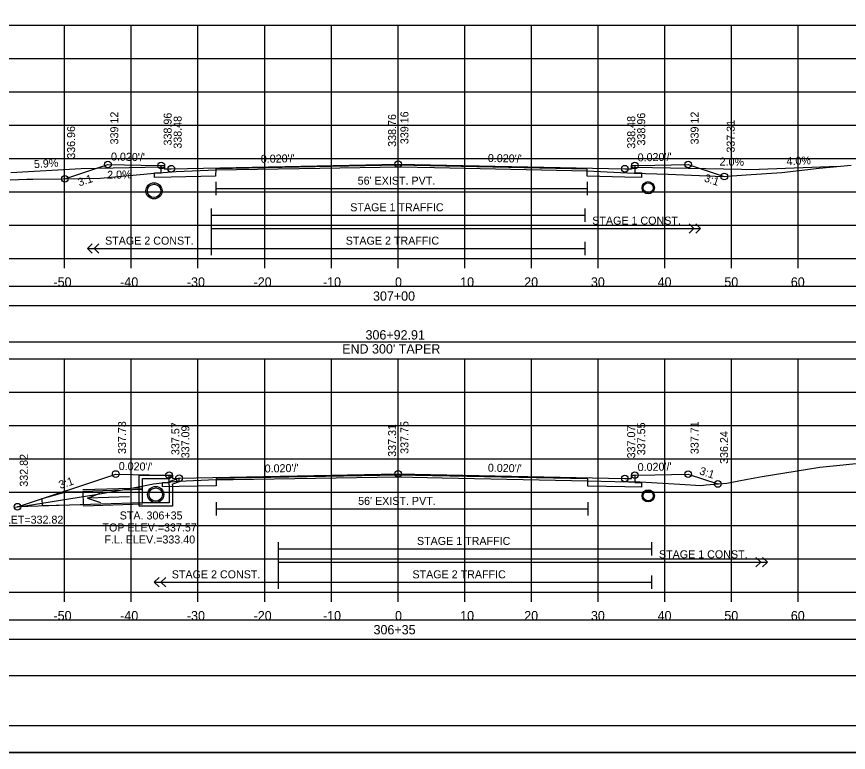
# Model space of a CAD drawing. Extents: x 1368122 to 1710785, y 373130 to 557566.
# Drawn here: x 1369298.4 to 1369423.1, y 373770.3 to 373880.6 of the extents above; entities that cross this region are included whole.
import ezdxf

# ---------------------------------------------------------------- set-up
doc = ezdxf.new("R2010")
doc.units = 0
for name, color, linetype in [('R_Alt Surface', 7, 'Continuous'), ('R_Axis', 7, 'Continuous'), ('R_Axis Annot', 7, 'Continuous'), ('R_Border', 7, 'Continuous'), ('R_Drive', 7, 'Continuous'), ('R_Exist Surface', 7, 'Continuous'), ('R_Fin Surface', 7, 'Continuous'), ('R_Grid', 7, 'Continuous'), ('R_No Plot', 7, 'Continuous'), ('R_Striping', 7, 'Continuous'), ('R_Water', 7, 'Continuous'), ('R_Water Annot', 7, 'Continuous'), ('R_Xsect Elev', 7, 'Continuous'), ('R_Xsect Slope', 7, 'Continuous')]:
    doc.layers.add(name, color=color, linetype=linetype)

msp = doc.modelspace()

# ---------------------------------------------------------------- linework, layer by layer
for points in [[(1369206.41, 373837.32), (1369504.71, 373837.32), (1369504.71, 373840.13), (1369206.41, 373840.13)], [(1369206.41, 373831.85), (1369504.71, 373831.85), (1369504.71, 373837.26), (1369206.41, 373837.26)], [(1369206.41, 373787.32), (1369504.71, 373787.32), (1369504.71, 373790.13), (1369206.41, 373790.13)], [(1369206.41, 373781.85), (1369504.71, 373781.85), (1369504.71, 373787.26), (1369206.41, 373787.26)]]:
    msp.add_lwpolyline(points, close=True)
at = {"layer": 'R_Alt Surface'}
for points in [[(1369391.06, 373858.28), (1369391.06, 373857.19), (1369392.06, 373857.17), (1369392.06, 373856.5), (1369389.56, 373856.55), (1369383.93, 373856.67), (1369383.93, 373857.75), (1369355.56, 373858.31), (1369328.22, 373857.77), (1369328.21, 373856.69), (1369321.56, 373856.55), (1369319.06, 373856.5), (1369319.06, 373857.17), (1369320.06, 373857.19), (1369320.06, 373858.28)], [(1369328.22, 373855.81), (1369328.22, 373853.81)], [(1369383.93, 373855.81), (1369383.93, 373853.81)], [(1369328.22, 373854.81), (1369383.93, 373854.81)], [(1369391.06, 373811.87), (1369391.06, 373810.78), (1369392.06, 373810.76), (1369392.06, 373810.09), (1369389.56, 373810.14), (1369384.03, 373810.25), (1369384.02, 373811.33), (1369355.56, 373811.9), (1369328.27, 373811.36), (1369328.27, 373810.28), (1369322.72, 373810.16), (1369320.22, 373810.11), (1369320.22, 373810.78), (1369321.22, 373810.8), (1369321.22, 373811.89)], [(1369328.27, 373807.82), (1369328.27, 373805.82)], [(1369384.02, 373807.82), (1369384.02, 373805.82)], [(1369328.27, 373806.82), (1369384.02, 373806.82)]]:
    msp.add_lwpolyline(points, dxfattribs=at)
at = {"layer": 'R_Axis'}
for p, q in [((1369205.56, 373844.32), (1369505.56, 373844.32)), ((1369305.56, 373842.92), (1369305.56, 373844.32)), ((1369315.56, 373842.92), (1369315.56, 373844.32)), ((1369325.56, 373842.92), (1369325.56, 373844.32)), ((1369335.56, 373842.92), (1369335.56, 373844.32)), ((1369345.56, 373842.92), (1369345.56, 373844.32)), ((1369355.56, 373842.92), (1369355.56, 373844.32)), ((1369365.56, 373842.92), (1369365.56, 373844.32)), ((1369375.56, 373842.92), (1369375.56, 373844.32)), ((1369385.56, 373842.92), (1369385.56, 373844.32)), ((1369395.56, 373842.92), (1369395.56, 373844.32)), ((1369405.56, 373842.92), (1369405.56, 373844.32)), ((1369415.56, 373842.92), (1369415.56, 373844.32)), ((1369205.56, 373794.32), (1369505.56, 373794.32)), ((1369305.56, 373792.92), (1369305.56, 373794.32)), ((1369315.56, 373792.92), (1369315.56, 373794.32)), ((1369325.56, 373792.92), (1369325.56, 373794.32)), ((1369335.56, 373792.92), (1369335.56, 373794.32)), ((1369345.56, 373792.92), (1369345.56, 373794.32)), ((1369355.56, 373792.92), (1369355.56, 373794.32)), ((1369365.56, 373792.92), (1369365.56, 373794.32)), ((1369375.56, 373792.92), (1369375.56, 373794.32)), ((1369385.56, 373792.92), (1369385.56, 373794.32)), ((1369395.56, 373792.92), (1369395.56, 373794.32)), ((1369405.56, 373792.92), (1369405.56, 373794.32)), ((1369415.56, 373792.92), (1369415.56, 373794.32))]:
    msp.add_line(p, q, dxfattribs=at)
at = {"layer": 'R_Border'}
msp.add_line((1369513.74, 373774.32), (1369197.56, 373774.32), dxfattribs=at)
at = {"layer": 'R_Drive'}
for p, q in [((1369308.06, 373857.79), (1369297.52, 373857.17)), ((1369320.06, 373858.03), (1369308.06, 373857.79)), ((1369320.56, 373857.78), (1369320.06, 373858.03)), ((1369390.56, 373857.78), (1369391.06, 373858.03)), ((1369391.06, 373858.03), (1369409.71, 373857.66)), ((1369421.56, 373858.13), (1369409.71, 373857.66))]:
    msp.add_line(p, q, dxfattribs=at)
at = {"layer": 'R_Exist Surface'}
for points in [[(1369297.42, 373856.14), (1369299.9, 373856.22), (1369300.79, 373856.23), (1369305.23, 373856.28), (1369310.95, 373856.38), (1369319.02, 373857.11), (1369322.27, 373857.39), (1369327.1, 373857.6), (1369328.22, 373857.65), (1369343.82, 373857.89), (1369355.88, 373858.09), (1369361.02, 373857.97), (1369383.93, 373857.46), (1369387.89, 373857.3), (1369390.94, 373857.15), (1369396.04, 373856.98), (1369404.23, 373856.62), (1369407.76, 373856.86), (1369413.07, 373857.22), (1369418.67, 373857.86), (1369423.51, 373858.32)], [(1369298.08, 373807.1), (1369299.65, 373807.28), (1369310.24, 373809), (1369313.61, 373809.56), (1369315.09, 373809.85), (1369318.91, 373810.58), (1369321.51, 373810.86), (1369322.06, 373810.94), (1369322.63, 373810.96), (1369328.27, 373811.21), (1369330.84, 373811.25), (1369355.53, 373811.63), (1369362.16, 373811.49), (1369384.02, 373811.04), (1369388.03, 373810.94), (1369390.08, 373810.9), (1369391.86, 373810.87), (1369392.72, 373810.82), (1369397.8, 373810.54), (1369400.94, 373810.34), (1369401.73, 373810.42), (1369404.84, 373810.67), (1369407.92, 373811.3), (1369410.12, 373811.7), (1369416.94, 373812.8), (1369418.79, 373813.1), (1369426.22, 373813.84)]]:
    msp.add_lwpolyline(points, dxfattribs=at)
at = {"layer": 'R_Fin Surface'}
for points in [[(1369305.59, 373856.29), (1369312.06, 373858.44), (1369317.06, 373858.34), (1369320.06, 373858.28), (1369320.56, 373858.28), (1369320.56, 373857.78), (1369321.56, 373857.8), (1369355.56, 373858.48), (1369389.56, 373857.8), (1369390.56, 373857.78), (1369390.56, 373858.28), (1369391.06, 373858.28), (1369394.06, 373858.34), (1369399.06, 373858.44), (1369404.47, 373856.64)], [(1369298.5, 373807.15), (1369313.22, 373812.05), (1369318.22, 373811.95), (1369321.22, 373811.89), (1369321.72, 373811.89), (1369321.72, 373811.39), (1369322.72, 373811.41), (1369355.56, 373812.07), (1369389.56, 373811.39), (1369390.56, 373811.37), (1369390.56, 373811.87), (1369391.06, 373811.87), (1369394.06, 373811.93), (1369399.06, 373812.03), (1369403.48, 373810.56)]]:
    msp.add_lwpolyline(points, dxfattribs=at)
at = {"layer": 'R_Grid'}
for p, q in [((1369205.56, 373879.32), (1369505.56, 373879.32)), ((1369305.56, 373844.32), (1369305.56, 373879.32)), ((1369315.56, 373844.32), (1369315.56, 373879.32)), ((1369325.56, 373844.32), (1369325.56, 373879.32)), ((1369335.56, 373844.32), (1369335.56, 373879.32)), ((1369345.56, 373844.32), (1369345.56, 373879.32)), ((1369355.56, 373844.32), (1369355.56, 373879.32)), ((1369365.56, 373844.32), (1369365.56, 373879.32)), ((1369375.56, 373844.32), (1369375.56, 373879.32)), ((1369385.56, 373844.32), (1369385.56, 373879.32)), ((1369395.56, 373844.32), (1369395.56, 373879.32)), ((1369405.56, 373844.32), (1369405.56, 373879.32)), ((1369415.56, 373844.32), (1369415.56, 373879.32)), ((1369205.56, 373874.32), (1369505.56, 373874.32)), ((1369205.56, 373869.32), (1369505.56, 373869.32)), ((1369205.56, 373864.32), (1369505.56, 373864.32)), ((1369205.56, 373859.32), (1369505.56, 373859.32)), ((1369205.56, 373854.32), (1369505.56, 373854.32)), ((1369205.56, 373849.32), (1369505.56, 373849.32)), ((1369205.56, 373844.32), (1369505.56, 373844.32)), ((1369205.56, 373829.32), (1369505.56, 373829.32)), ((1369305.56, 373794.32), (1369305.56, 373829.32)), ((1369315.56, 373794.32), (1369315.56, 373829.32)), ((1369325.56, 373794.32), (1369325.56, 373829.32)), ((1369335.56, 373794.32), (1369335.56, 373829.32)), ((1369345.56, 373794.32), (1369345.56, 373829.32)), ((1369355.56, 373794.32), (1369355.56, 373829.32)), ((1369365.56, 373794.32), (1369365.56, 373829.32)), ((1369375.56, 373794.32), (1369375.56, 373829.32)), ((1369385.56, 373794.32), (1369385.56, 373829.32)), ((1369395.56, 373794.32), (1369395.56, 373829.32)), ((1369405.56, 373794.32), (1369405.56, 373829.32)), ((1369415.56, 373794.32), (1369415.56, 373829.32)), ((1369205.56, 373824.32), (1369505.56, 373824.32)), ((1369205.56, 373819.32), (1369505.56, 373819.32)), ((1369205.56, 373814.32), (1369505.56, 373814.32)), ((1369205.56, 373809.32), (1369505.56, 373809.32)), ((1369205.56, 373804.32), (1369505.56, 373804.32)), ((1369205.56, 373799.32), (1369505.56, 373799.32)), ((1369205.56, 373794.32), (1369505.56, 373794.32))]:
    msp.add_line(p, q, dxfattribs=at)
at = {"layer": 'R_No Plot'}
for p, q in [((1369317.22, 373809.93), (1369308.29, 373809.66)), ((1369317.22, 373807.52), (1369308.37, 373807.24)), ((1369185.16, 373770.34), (1369518.49, 373770.34))]:
    msp.add_line(p, q, dxfattribs=at)
for points in [[(1369185.15, 373983.68), (1369518.49, 373983.68), (1369518.49, 373770.34), (1369185.15, 373770.34)], [(1369431.48, 373979.78), (1369451.1, 373979.78), (1369451.1, 373969.9), (1369467.21, 373969.9), (1369490.41, 373969.9), (1369490.53, 373941.75), (1369513.74, 373941.75), (1369513.74, 373774.32), (1369197.56, 373774.32), (1369197.56, 373979.78)]]:
    msp.add_lwpolyline(points, close=True, dxfattribs=at)
for centre, radius in [((1369312.06, 373858.44), 0.5), ((1369355.56, 373858.48), 0.5), ((1369399.06, 373858.44), 0.5), ((1369320.06, 373858.28), 0.5), ((1369321.56, 373857.8), 0.5), ((1369389.56, 373857.8), 0.5), ((1369391.06, 373858.28), 0.5), ((1369305.59, 373856.29), 0.5), ((1369404.47, 373856.64), 0.5), ((1369318.97, 373854.48), 1.21), ((1369393.06, 373854.95), 0.917), ((1369313.22, 373812.05), 0.5), ((1369321.22, 373811.89), 0.5), ((1369322.72, 373811.41), 0.5), ((1369355.56, 373812.07), 0.5), ((1369389.56, 373811.39), 0.5), ((1369391.06, 373811.87), 0.5), ((1369399.06, 373812.03), 0.5), ((1369319.22, 373808.97), 1.21), ((1369403.48, 373810.56), 0.5), ((1369393.06, 373808.78), 0.917), ((1369298.5, 373807.15), 0.5)]:
    msp.add_circle(centre, radius, dxfattribs=at)
at = {"layer": 'R_Striping'}
for p, q in [((1369399.92, 373848.82), (1369399.21, 373849.53)), ((1369399.21, 373848.12), (1369399.92, 373848.82)), ((1369400.92, 373848.82), (1369400.21, 373849.53)), ((1369400.21, 373848.12), (1369400.92, 373848.82)), ((1369309.01, 373845.82), (1369309.72, 373846.53)), ((1369310.01, 373845.82), (1369310.72, 373846.53)), ((1369309.01, 373845.82), (1369327.56, 373845.82)), ((1369309.72, 373845.12), (1369309.01, 373845.82)), ((1369310.72, 373845.12), (1369310.01, 373845.82)), ((1369409.92, 373798.82), (1369409.21, 373799.53)), ((1369410.92, 373798.82), (1369410.21, 373799.53)), ((1369409.21, 373798.12), (1369409.92, 373798.82)), ((1369410.21, 373798.12), (1369410.92, 373798.82)), ((1369319.01, 373795.82), (1369319.72, 373796.53)), ((1369320.01, 373795.82), (1369320.72, 373796.53)), ((1369319.01, 373795.82), (1369337.56, 373795.82)), ((1369319.72, 373795.12), (1369319.01, 373795.82)), ((1369320.72, 373795.12), (1369320.01, 373795.82))]:
    msp.add_line(p, q, dxfattribs=at)
for points in [[(1369327.56, 373851.82), (1369327.56, 373844.82)], [(1369383.56, 373851.82), (1369383.56, 373849.82)], [(1369327.56, 373850.82), (1369383.56, 373850.82)], [(1369327.56, 373848.82), (1369400.92, 373848.82)], [(1369383.56, 373846.82), (1369383.56, 373844.82)], [(1369327.56, 373845.82), (1369383.56, 373845.82)], [(1369337.56, 373801.82), (1369337.56, 373794.82)], [(1369393.56, 373801.82), (1369393.56, 373799.82)], [(1369337.56, 373800.82), (1369393.56, 373800.82)], [(1369337.56, 373798.82), (1369410.92, 373798.82)], [(1369393.56, 373796.82), (1369393.56, 373794.82)], [(1369337.56, 373795.82), (1369393.56, 373795.82)]]:
    msp.add_lwpolyline(points, dxfattribs=at)
at = {"layer": 'R_Water'}
for p, q in [((1369316.72, 373811.89), (1369321.47, 373811.89)), ((1369316.72, 373810.39), (1369316.72, 373811.89)), ((1369321.55, 373811.73), (1369321.22, 373811.39)), ((1369322.72, 373811.41), (1369321.22, 373810.89)), ((1369321.55, 373811.73), (1369321.47, 373811.89)), ((1369317.22, 373810.39), (1369317.22, 373811.39)), ((1369317.22, 373811.39), (1369321.22, 373811.39)), ((1369321.22, 373810.39), (1369321.22, 373810.89)), ((1369322.72, 373810.89), (1369321.72, 373810.54)), ((1369321.72, 373810.39), (1369321.72, 373810.54)), ((1369317.22, 373809.72), (1369308.3, 373809.45)), ((1369317.22, 373807.72), (1369298.5, 373807.15))]:
    msp.add_line(p, q, dxfattribs=at)
for points in [[(1369322.72, 373810.89), (1369322.72, 373811.41)], [(1369321.72, 373810.39), (1369321.72, 373807.22), (1369319.22, 373807.22), (1369316.72, 373807.22), (1369316.72, 373810.39)], [(1369321.22, 373810.39), (1369321.22, 373807.72), (1369319.22, 373807.72), (1369317.22, 373807.72), (1369317.22, 373810.39)]]:
    msp.add_lwpolyline(points, dxfattribs=at)
msp.add_lwpolyline([(1369308.3, 373809.45), (1369308.36, 373807.45), (1369302.24, 373807.26), (1369302.2, 373808.39), (1369305.8, 373809.37)], close=True, dxfattribs=at)
for centre, radius in [((1369318.97, 373854.48), 1), ((1369393.06, 373854.95), 0.75), ((1369319.22, 373808.97), 1), ((1369393.06, 373808.78), 0.75)]:
    msp.add_circle(centre, radius, dxfattribs=at)
at = {"layer": 'R_Water Annot'}
for p, q in [((1369309.01, 373808.44), (1369310.91, 373809.2)), ((1369315.29, 373808.63), (1369309.01, 373808.44)), ((1369309.01, 373808.44), (1369310.95, 373807.8))]:
    msp.add_line(p, q, dxfattribs=at)
at = {"layer": 'R_Xsect Elev'}
for p, q in [((1369355.56, 373858.08), (1369355.56, 373868.08)), ((1369355.56, 373811.63), (1369355.56, 373821.63))]:
    msp.add_line(p, q, dxfattribs=at)

# ---------------------------------------------------------------- texts
at = {"layer": 'R_Axis Annot'}
for s, p in [('-50', (1369303.9, 373840.12)), ('-40', (1369313.9, 373840.12)), ('-30', (1369323.9, 373840.12)), ('-20', (1369333.9, 373840.12)), ('-10', (1369344.3, 373840.12)), ('0', (1369355.1, 373840.12)), ('10', (1369364.87, 373840.12)), ('20', (1369374.47, 373840.12)), ('30', (1369384.47, 373840.12)), ('40', (1369394.47, 373840.12)), ('50', (1369404.47, 373840.12)), ('60', (1369414.44, 373840.12)), ('307+00', (1369351.8, 373838.02)), ('306+92.91', (1369350.68, 373832.2)), ("END 300' TAPER", (1369347.18, 373830.1)), ('-50', (1369303.9, 373790.12)), ('-40', (1369313.9, 373790.12)), ('-30', (1369323.9, 373790.12)), ('-20', (1369333.9, 373790.12)), ('-10', (1369344.3, 373790.12)), ('0', (1369355.1, 373790.12)), ('10', (1369364.87, 373790.12)), ('20', (1369374.47, 373790.12)), ('30', (1369384.47, 373790.12)), ('40', (1369394.47, 373790.12)), ('50', (1369404.47, 373790.12)), ('60', (1369414.44, 373790.12)), ('306+35', (1369351.88, 373788.02))]:
    msp.add_text(s, height=1.4, dxfattribs=at).set_placement(p)
at = {"layer": 'R_Striping'}
for s, p in [('STAGE 1 TRAFFIC', (1369348.39, 373851.42)), ('STAGE 1 CONST.', (1369384.67, 373849.42)), ('STAGE 2 CONST.', (1369311.63, 373846.42)), ('STAGE 2 TRAFFIC', (1369347.71, 373846.42)), ('STAGE 1 TRAFFIC', (1369358.39, 373801.42)), ('STAGE 1 CONST.', (1369394.67, 373799.42)), ('STAGE 2 CONST.', (1369321.63, 373796.42)), ('STAGE 2 TRAFFIC', (1369357.71, 373796.42))]:
    msp.add_text(s, height=1.2, dxfattribs=at).set_placement(p)
at = {"layer": 'R_Water'}
for p in [(1369349.5, 373855.41), (1369349.57, 373807.42)]:
    msp.add_text("56' EXIST. PVT.", height=1.2, dxfattribs=at).set_placement(p)
at = {"layer": 'R_Water Annot'}
for s, p in [('STA. 306+35', (1369313.83, 373805.24)), ('F.L. OUTLET=332.82', (1369289.99, 373804.61)), ('TOP ELEV.=337.57', (1369311.24, 373803.44)), ('F.L. ELEV.=333.40', (1369311.53, 373801.64))]:
    msp.add_text(s, height=1.2, dxfattribs=at).set_placement(p)
at = {"layer": 'R_Xsect Elev'}
for s, rotation, p in [('339.16', 90, (1369357.11, 373861.48)), ('339.12', 90, (1369313.61, 373861.44)), ('338.96', 90, (1369321.61, 373861.28)), ('338.48', 90, (1369323.11, 373860.8)), ('338.76', 90, (1369355.26, 373861.08)), ('338.48', 90, (1369391.11, 373860.8)), ('338.96', 90, (1369392.61, 373861.28)), ('339.12', 90, (1369400.61, 373861.44)), ('337.31', 90, (1369406.02, 373860.21)), ('336.96', 90, (1369307.14, 373859.29)), ('5.9%', 3.3872, (1369301, 373857.88)), ('2.0%', 358.8542, (1369403.76, 373858.28)), ('4.0%', 2.2906, (1369413.81, 373858.32)), ('2.0%', 1.1458, (1369311.96, 373856.28)), ('337.73', 90, (1369314.77, 373815.05)), ('337.57', 90, (1369322.77, 373814.89)), ('337.09', 90, (1369324.27, 373814.41)), ('337.31', 90, (1369355.26, 373814.63)), ('337.75', 90, (1369357.11, 373815.07)), ('337.07', 90, (1369391.11, 373814.39)), ('337.55', 90, (1369392.61, 373814.87)), ('337.71', 90, (1369400.61, 373815.03)), ('336.24', 90, (1369405.03, 373813.56)), ('332.82', 90, (1369300.05, 373810.15))]:
    msp.add_text(s, height=1.2, rotation=rotation, dxfattribs=at).set_placement(p)
at = {"layer": 'R_Xsect Slope'}
for s, rotation, p in [("0.020'/'", 358.8542, (1369312.51, 373859.03)), ("0.020'/'", 1.1458, (1369391.49, 373858.89)), ("0.020'/'", 1.1458, (1369334.99, 373858.67)), ("0.020'/'", 358.8542, (1369369.01, 373858.81)), ('3:1', 18.4349, (1369307.77, 373855.14)), ('3:1', 341.5651, (1369401.35, 373855.92)), ("0.020'/'", 358.8542, (1369313.67, 373812.65)), ("0.020'/'", 1.1458, (1369335.57, 373812.27)), ("0.020'/'", 358.8542, (1369369.01, 373812.4)), ("0.020'/'", 1.1458, (1369391.49, 373812.48)), ('3:1', 341.5651, (1369400.64, 373812.03)), ('3:1', 18.4349, (1369304.91, 373809.81))]:
    msp.add_text(s, height=1.2, rotation=rotation, dxfattribs=at).set_placement(p)

doc.saveas('drawing.dxf')
